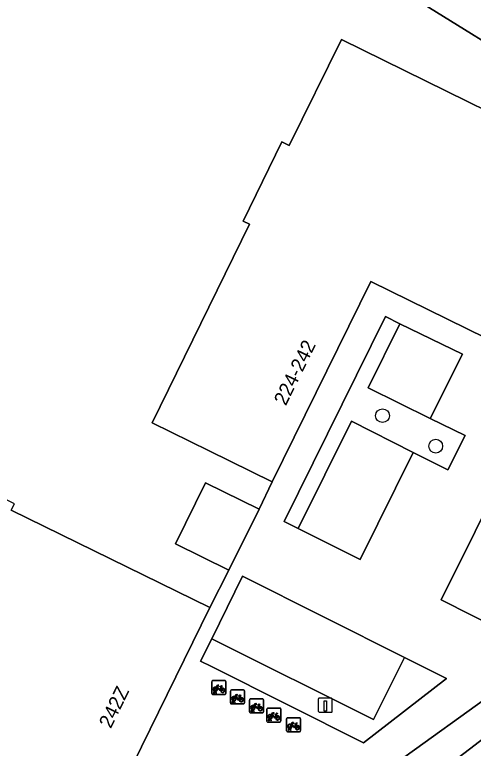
# Model space of a CAD drawing. Extents: x 160102 to 160934, y 382045 to 382923.
# Drawn here: x 160338.9 to 160371.6, y 382092.9 to 382145.1 of the extents above; entities that cross this region are included whole.
import ezdxf

# ---------------------------------------------------------------- set-up
doc = ezdxf.new("R2010")
doc.units = 0
for name, color, linetype in [('IMGEO_Boom', 7, 'Continuous'), ('IMGEO_Erf', 7, 'Continuous'), ('IMGEO_Fietsenrek', 7, 'Continuous'), ('IMGEO_Groenvoorziening', 7, 'Continuous'), ('IMGEO_Laadpaal', 7, 'Continuous'), ('IMGEO_Pand', 7, 'Continuous'), ('IMGEO_Pand_nummerreeks', 7, 'Continuous'), ('IMGEO_Parkeervlak_open', 7, 'Continuous'), ('IMGEO_Rijbaan_lokaal_gesloten', 7, 'Continuous'), ('IMGEO_Rijbaan_lokaal_open', 7, 'Continuous'), ('IMGEO_Voetpad_open', 7, 'Continuous')]:
    doc.layers.add(name, color=color, linetype=linetype)

msp = doc.modelspace()

# ---------------------------------------------------------------- linework, layer by layer
at = {"layer": 'IMGEO_Boom'}
for centre in [(160365.108, 382116.591), (160368.904, 382114.419)]:
    msp.add_circle(centre, 0.489, dxfattribs=at)
at = {"layer": 'IMGEO_Erf'}
for points in [[(160390.641, 382150.148), (160382.622, 382136.868), (160360.97, 382150.296)], [(160338.652, 382109.851), (160352.794, 382102.932), (160354.16, 382105.584), (160350.361, 382107.46), (160352.488, 382111.804), (160356.312, 382109.931), (160357.245, 382111.877), (160352.759, 382114.083), (160348.686, 382116.085), (160355.637, 382130.221), (160355.172, 382130.45), (160357.94, 382136.079), (160358.469, 382135.819), (160362.182, 382143.369), (160381.585, 382133.827), (160386.261, 382131.527), (160389.009, 382134.32), (160393.204, 382138.582), (160398.835, 382144.303)]]:
    msp.add_lwpolyline(points, dxfattribs=at)
at = {"layer": 'IMGEO_Fietsenrek'}
for p, q in [((160353.021, 382097.733), (160353.862, 382097.733)), ((160353.862, 382097.733), (160353.021, 382097.733)), ((160352.946, 382096.808), (160352.946, 382097.649)), ((160352.946, 382097.649), (160352.946, 382096.808)), ((160353.633, 382097.282), (160353.669, 382097.187)), ((160353.946, 382097.658), (160353.946, 382096.817)), ((160353.946, 382096.817), (160353.946, 382097.658)), ((160353.871, 382096.733), (160353.03, 382096.733)), ((160353.03, 382096.733), (160353.871, 382096.733)), ((160353.073, 382096.817), (160353.112, 382096.977)), ((160353.107, 382096.817), (160353.073, 382096.817)), ((160353.142, 382096.965), (160353.107, 382096.817)), ((160353.184, 382096.989), (160353.183, 382096.993)), ((160353.225, 382096.817), (160353.191, 382096.959)), ((160353.215, 382097), (160353.216, 382096.993)), ((160353.223, 382096.963), (160353.258, 382096.817)), ((160353.258, 382096.817), (160353.225, 382096.817)), ((160354.276, 382096.135), (160354.276, 382096.976)), ((160354.276, 382096.976), (160354.276, 382096.135)), ((160354.351, 382097.06), (160355.192, 382097.06)), ((160355.192, 382097.06), (160354.351, 382097.06)), ((160355.276, 382096.985), (160355.276, 382096.144)), ((160355.276, 382096.144), (160355.276, 382096.985)), ((160354.403, 382096.144), (160354.442, 382096.304)), ((160354.437, 382096.144), (160354.403, 382096.144)), ((160354.472, 382096.292), (160354.437, 382096.144)), ((160354.514, 382096.316), (160354.513, 382096.32)), ((160354.555, 382096.144), (160354.521, 382096.286)), ((160354.545, 382096.327), (160354.546, 382096.32)), ((160354.553, 382096.29), (160354.588, 382096.144)), ((160354.588, 382096.144), (160354.555, 382096.144)), ((160354.963, 382096.609), (160354.999, 382096.514)), ((160355.63, 382095.501), (160355.63, 382096.342)), ((160355.63, 382096.342), (160355.63, 382095.501)), ((160355.705, 382096.426), (160356.546, 382096.426)), ((160356.546, 382096.426), (160355.705, 382096.426)), ((160356.63, 382096.351), (160356.63, 382095.51)), ((160356.63, 382095.51), (160356.63, 382096.351)), ((160355.201, 382096.06), (160354.36, 382096.06)), ((160354.36, 382096.06), (160355.201, 382096.06)), ((160355.757, 382095.51), (160355.796, 382095.67)), ((160355.826, 382095.658), (160355.791, 382095.51)), ((160355.868, 382095.682), (160355.867, 382095.686)), ((160355.909, 382095.51), (160355.875, 382095.652)), ((160355.899, 382095.693), (160355.9, 382095.686)), ((160355.907, 382095.656), (160355.942, 382095.51)), ((160356.317, 382095.975), (160356.353, 382095.88)), ((160356.869, 382094.847), (160356.869, 382095.688)), ((160356.869, 382095.688), (160356.869, 382094.847)), ((160356.944, 382095.772), (160357.785, 382095.772)), ((160357.785, 382095.772), (160356.944, 382095.772)), ((160357.869, 382095.697), (160357.869, 382094.856)), ((160357.869, 382094.856), (160357.869, 382095.697)), ((160356.555, 382095.426), (160355.714, 382095.426)), ((160355.714, 382095.426), (160356.555, 382095.426)), ((160355.791, 382095.51), (160355.757, 382095.51)), ((160355.942, 382095.51), (160355.909, 382095.51)), ((160357.556, 382095.321), (160357.592, 382095.226)), ((160358.349, 382095.082), (160359.19, 382095.082)), ((160359.19, 382095.082), (160358.349, 382095.082)), ((160357.794, 382094.772), (160356.953, 382094.772)), ((160356.953, 382094.772), (160357.794, 382094.772)), ((160356.996, 382094.856), (160357.035, 382095.016)), ((160357.03, 382094.856), (160356.996, 382094.856)), ((160357.065, 382095.004), (160357.03, 382094.856)), ((160357.107, 382095.028), (160357.106, 382095.032)), ((160357.148, 382094.856), (160357.114, 382094.998)), ((160357.138, 382095.039), (160357.139, 382095.032)), ((160357.146, 382095.002), (160357.181, 382094.856)), ((160357.181, 382094.856), (160357.148, 382094.856)), ((160358.274, 382094.157), (160358.274, 382094.998)), ((160358.274, 382094.998), (160358.274, 382094.157)), ((160358.961, 382094.631), (160358.997, 382094.536)), ((160359.274, 382095.007), (160359.274, 382094.166)), ((160359.274, 382094.166), (160359.274, 382095.007)), ((160359.199, 382094.082), (160358.358, 382094.082)), ((160358.358, 382094.082), (160359.199, 382094.082)), ((160358.401, 382094.166), (160358.44, 382094.326)), ((160358.435, 382094.166), (160358.401, 382094.166)), ((160358.47, 382094.314), (160358.435, 382094.166)), ((160358.512, 382094.338), (160358.511, 382094.342)), ((160358.553, 382094.166), (160358.519, 382094.308)), ((160358.543, 382094.349), (160358.544, 382094.342)), ((160358.551, 382094.312), (160358.586, 382094.166)), ((160358.586, 382094.166), (160358.553, 382094.166))]:
    msp.add_line(p, q, dxfattribs=at)
for points in [[(160353.28, 382097.207), (160353.228, 382097.117), (160353.188, 382097.092), (160353.189, 382097.139), (160353.244, 382097.233)], [(160353.259, 382097.259), (160353.354, 382097.423), (160353.44, 382097.409), (160353.442, 382097.4), (160353.386, 382097.389), (160353.359, 382097.344), (160353.615, 382097.303)], [(160353.555, 382097.015), (160353.505, 382097.015), (160353.314, 382097.266), (160353.295, 382097.234)], [(160353.602, 382097.278), (160353.345, 382097.319), (160353.328, 382097.29), (160353.495, 382097.07), (160353.602, 382097.278)], [(160353.65, 382097.18), (160353.62, 382097.257), (160353.511, 382097.039), (160353.554, 382097.039)], [(160353.68, 382097.159), (160353.735, 382097.014), (160353.585, 382097.014)], [(160353.615, 382097.303), (160353.64, 382097.352), (160353.634, 382097.356), (160353.611, 382097.36), (160353.599, 382097.367), (160353.598, 382097.37), (160353.6, 382097.375), (160353.695, 382097.36), (160353.697, 382097.35), (160353.687, 382097.337), (160353.675, 382097.331), (160353.661, 382097.337), (160353.633, 382097.282)], [(160353.584, 382097.039), (160353.704, 382097.038), (160353.66, 382097.152)], [(160354.589, 382096.586), (160354.684, 382096.75), (160354.77, 382096.736), (160354.772, 382096.727), (160354.716, 382096.716), (160354.689, 382096.671), (160354.945, 382096.63)], [(160354.932, 382096.605), (160354.675, 382096.646), (160354.658, 382096.617), (160354.825, 382096.397), (160354.932, 382096.605)], [(160354.945, 382096.63), (160354.97, 382096.679), (160354.964, 382096.683), (160354.941, 382096.687), (160354.929, 382096.694), (160354.928, 382096.697), (160354.93, 382096.702), (160355.025, 382096.687), (160355.027, 382096.677), (160355.017, 382096.664), (160355.005, 382096.658), (160354.991, 382096.664), (160354.963, 382096.609)], [(160354.61, 382096.534), (160354.558, 382096.444), (160354.518, 382096.419), (160354.519, 382096.466), (160354.574, 382096.56)], [(160354.885, 382096.342), (160354.835, 382096.342), (160354.644, 382096.593), (160354.625, 382096.561)], [(160354.98, 382096.507), (160354.95, 382096.584), (160354.841, 382096.366), (160354.884, 382096.366)], [(160354.914, 382096.366), (160355.034, 382096.365), (160354.99, 382096.479)], [(160355.01, 382096.486), (160355.065, 382096.341), (160354.915, 382096.341)], [(160355.943, 382095.952), (160356.038, 382096.116), (160356.124, 382096.102), (160356.126, 382096.093), (160356.07, 382096.082), (160356.043, 382096.037), (160356.299, 382095.996)], [(160355.964, 382095.9), (160355.912, 382095.81), (160355.872, 382095.785), (160355.873, 382095.832), (160355.928, 382095.926)], [(160356.239, 382095.708), (160356.189, 382095.708), (160355.998, 382095.959), (160355.979, 382095.927)], [(160356.286, 382095.971), (160356.029, 382096.012), (160356.012, 382095.983), (160356.179, 382095.763), (160356.286, 382095.971)], [(160356.334, 382095.873), (160356.304, 382095.95), (160356.195, 382095.732), (160356.238, 382095.732)], [(160356.268, 382095.732), (160356.388, 382095.731), (160356.344, 382095.845)], [(160356.364, 382095.852), (160356.419, 382095.707), (160356.269, 382095.707)], [(160356.299, 382095.996), (160356.324, 382096.045), (160356.318, 382096.049), (160356.295, 382096.053), (160356.283, 382096.06), (160356.282, 382096.063), (160356.284, 382096.068), (160356.379, 382096.053), (160356.381, 382096.043), (160356.371, 382096.03), (160356.359, 382096.024), (160356.345, 382096.03), (160356.317, 382095.975)], [(160357.203, 382095.246), (160357.151, 382095.156), (160357.111, 382095.131), (160357.112, 382095.178), (160357.167, 382095.272)], [(160357.182, 382095.298), (160357.277, 382095.462), (160357.363, 382095.448), (160357.365, 382095.439), (160357.309, 382095.428), (160357.282, 382095.383), (160357.538, 382095.342)], [(160357.478, 382095.054), (160357.428, 382095.054), (160357.237, 382095.305), (160357.218, 382095.273)], [(160357.525, 382095.317), (160357.268, 382095.358), (160357.251, 382095.329), (160357.418, 382095.109), (160357.525, 382095.317)], [(160357.573, 382095.219), (160357.543, 382095.296), (160357.434, 382095.078), (160357.477, 382095.078)], [(160357.507, 382095.078), (160357.627, 382095.077), (160357.583, 382095.191)], [(160357.603, 382095.198), (160357.658, 382095.053), (160357.508, 382095.053)], [(160357.538, 382095.342), (160357.563, 382095.391), (160357.557, 382095.395), (160357.534, 382095.399), (160357.522, 382095.406), (160357.521, 382095.409), (160357.523, 382095.414), (160357.618, 382095.399), (160357.62, 382095.389), (160357.61, 382095.376), (160357.598, 382095.37), (160357.584, 382095.376), (160357.556, 382095.321)], [(160358.608, 382094.556), (160358.556, 382094.466), (160358.516, 382094.441), (160358.517, 382094.488), (160358.572, 382094.582)], [(160358.587, 382094.608), (160358.682, 382094.772), (160358.768, 382094.758), (160358.77, 382094.749), (160358.714, 382094.738), (160358.687, 382094.693), (160358.943, 382094.652)], [(160358.883, 382094.364), (160358.833, 382094.364), (160358.642, 382094.615), (160358.623, 382094.583)], [(160358.93, 382094.627), (160358.673, 382094.668), (160358.656, 382094.639), (160358.823, 382094.419), (160358.93, 382094.627)], [(160358.978, 382094.529), (160358.948, 382094.606), (160358.839, 382094.388), (160358.882, 382094.388)], [(160358.943, 382094.652), (160358.968, 382094.701), (160358.962, 382094.705), (160358.939, 382094.709), (160358.927, 382094.716), (160358.926, 382094.719), (160358.928, 382094.724), (160359.023, 382094.709), (160359.025, 382094.699), (160359.015, 382094.686), (160359.003, 382094.68), (160358.989, 382094.686), (160358.961, 382094.631)], [(160358.912, 382094.388), (160359.032, 382094.387), (160358.988, 382094.501)], [(160359.008, 382094.508), (160359.063, 382094.363), (160358.913, 382094.363)]]:
    msp.add_lwpolyline(points, dxfattribs=at)
for centre, radius, start, end in [((160353.024, 382097.655), 0.0779, 92.4484, 184.2845), ((160353.024, 382097.655), 0.0779, 92.4484, 184.2845), ((160353.868, 382097.655), 0.0779, 2.4484, 94.2845), ((160353.868, 382097.655), 0.0779, 2.4484, 94.2845), ((160353.186, 382097.118), 0.159, 62.6766, 242.1369), ((160353.186, 382097.118), 0.129, 63.3192, 238.903), ((160353.186, 382097.118), 0.129, 283.6043, 43.4302), ((160353.186, 382097.118), 0.159, 283.5766, 46.6042), ((160353.713, 382097.034), 0.159, 113.3408, 178.3217), ((160353.713, 382097.034), 0.159, 187.0065, 105.7708), ((160353.713, 382097.034), 0.129, 188.6715, 104.5883), ((160353.024, 382096.811), 0.0779, 182.4484, 274.2845), ((160353.024, 382096.811), 0.0779, 182.4484, 274.2845), ((160353.166, 382096.989), 0.0499, 12.8025, 158.6934), ((160353.186, 382097.118), 0.159, 253.9967, 271.7867), ((160353.166, 382096.989), 0.0174, 12.8025, 163.4502), ((160353.186, 382097.118), 0.129, 253.415, 269.0204), ((160353.713, 382097.034), 0.129, 113.923, 177.9556), ((160353.868, 382096.811), 0.0779, 272.4484, 4.2845), ((160353.868, 382096.811), 0.0779, 272.4484, 4.2845), ((160354.354, 382096.982), 0.0779, 92.4484, 184.2845), ((160354.354, 382096.982), 0.0779, 92.4484, 184.2845), ((160355.198, 382096.982), 0.0779, 2.4484, 94.2845), ((160355.198, 382096.982), 0.0779, 2.4484, 94.2845), ((160354.354, 382096.138), 0.0779, 182.4484, 274.2845), ((160354.354, 382096.138), 0.0779, 182.4484, 274.2845), ((160354.516, 382096.445), 0.159, 62.6766, 242.1369), ((160354.516, 382096.445), 0.129, 63.3192, 238.903), ((160354.496, 382096.316), 0.0499, 12.8025, 158.6934), ((160354.516, 382096.445), 0.159, 253.9967, 271.7867), ((160354.496, 382096.316), 0.0174, 12.8025, 163.4502), ((160354.516, 382096.445), 0.129, 253.415, 269.0204), ((160354.516, 382096.445), 0.129, 283.6043, 43.4302), ((160354.516, 382096.445), 0.159, 283.5766, 46.6042), ((160355.043, 382096.361), 0.159, 113.3408, 178.3217), ((160355.043, 382096.361), 0.159, 187.0065, 105.7708), ((160355.043, 382096.361), 0.129, 113.923, 177.9556), ((160355.043, 382096.361), 0.129, 188.6715, 104.5883), ((160355.198, 382096.138), 0.0779, 272.4484, 4.2845), ((160355.198, 382096.138), 0.0779, 272.4484, 4.2845), ((160355.708, 382096.348), 0.0779, 92.4484, 184.2845), ((160355.708, 382096.348), 0.0779, 92.4484, 184.2845), ((160356.552, 382096.348), 0.0779, 2.4484, 94.2845), ((160356.552, 382096.348), 0.0779, 2.4484, 94.2845), ((160355.87, 382095.811), 0.159, 62.6766, 242.1369), ((160355.87, 382095.811), 0.129, 63.3192, 238.903), ((160355.85, 382095.682), 0.0499, 12.8025, 158.6934), ((160355.87, 382095.811), 0.159, 253.9967, 271.7867), ((160355.85, 382095.682), 0.0174, 12.8025, 163.4502), ((160355.87, 382095.811), 0.129, 253.415, 269.0204), ((160355.87, 382095.811), 0.129, 283.6043, 43.4302), ((160355.87, 382095.811), 0.159, 283.5766, 46.6042), ((160356.397, 382095.727), 0.159, 113.3408, 178.3217), ((160356.397, 382095.727), 0.159, 187.0065, 105.7708), ((160356.397, 382095.727), 0.129, 113.923, 177.9556), ((160356.397, 382095.727), 0.129, 188.6715, 104.5883), ((160356.947, 382095.694), 0.0779, 92.4484, 184.2845), ((160356.947, 382095.694), 0.0779, 92.4484, 184.2845), ((160357.791, 382095.694), 0.0779, 2.4484, 94.2845), ((160357.791, 382095.694), 0.0779, 2.4484, 94.2845), ((160355.708, 382095.504), 0.0779, 182.4484, 274.2845), ((160355.708, 382095.504), 0.0779, 182.4484, 274.2845), ((160356.552, 382095.504), 0.0779, 272.4484, 4.2845), ((160356.552, 382095.504), 0.0779, 272.4484, 4.2845), ((160357.109, 382095.157), 0.159, 62.6766, 242.1369), ((160357.109, 382095.157), 0.129, 63.3192, 238.903), ((160357.089, 382095.028), 0.0499, 12.8025, 158.6934), ((160357.109, 382095.157), 0.129, 283.6043, 43.4302), ((160357.109, 382095.157), 0.159, 283.5766, 46.6042), ((160357.636, 382095.073), 0.159, 113.3408, 178.3217), ((160357.636, 382095.073), 0.159, 187.0065, 105.7708), ((160357.636, 382095.073), 0.129, 113.923, 177.9556), ((160357.636, 382095.073), 0.129, 188.6715, 104.5883), ((160358.352, 382095.004), 0.0779, 92.4484, 184.2845), ((160358.352, 382095.004), 0.0779, 92.4484, 184.2845), ((160359.196, 382095.004), 0.0779, 2.4484, 94.2845), ((160359.196, 382095.004), 0.0779, 2.4484, 94.2845), ((160356.947, 382094.85), 0.0779, 182.4484, 274.2845), ((160356.947, 382094.85), 0.0779, 182.4484, 274.2845), ((160357.109, 382095.157), 0.159, 253.9967, 271.7867), ((160357.089, 382095.028), 0.0174, 12.8025, 163.4502), ((160357.109, 382095.157), 0.129, 253.415, 269.0204), ((160357.791, 382094.85), 0.0779, 272.4484, 4.2845), ((160357.791, 382094.85), 0.0779, 272.4484, 4.2845), ((160358.514, 382094.467), 0.159, 62.6766, 242.1369), ((160358.514, 382094.467), 0.129, 63.3192, 238.903), ((160358.514, 382094.467), 0.129, 283.6043, 43.4302), ((160358.514, 382094.467), 0.159, 283.5766, 46.6042), ((160358.352, 382094.16), 0.0779, 182.4484, 274.2845), ((160358.352, 382094.16), 0.0779, 182.4484, 274.2845), ((160358.494, 382094.338), 0.0499, 12.8025, 158.6934), ((160358.514, 382094.467), 0.159, 253.9967, 271.7867), ((160358.494, 382094.338), 0.0174, 12.8025, 163.4502), ((160358.514, 382094.467), 0.129, 253.415, 269.0204), ((160359.041, 382094.383), 0.159, 113.3408, 178.3217), ((160359.041, 382094.383), 0.159, 187.0065, 105.7708), ((160359.041, 382094.383), 0.129, 113.923, 177.9556), ((160359.041, 382094.383), 0.129, 188.6715, 104.5883), ((160359.196, 382094.16), 0.0779, 272.4484, 4.2845), ((160359.196, 382094.16), 0.0779, 272.4484, 4.2845)]:
    msp.add_arc(centre, radius, start, end, dxfattribs=at)
at = {"layer": 'IMGEO_Groenvoorziening'}
for points in [[(160368.511, 382116.4), (160364.083, 382118.578), (160366.354, 382123.141), (160365.328, 382123.642), (160358.09, 382109.058), (160359.101, 382108.554), (160362.903, 382116.207), (160367.3, 382113.974), (160369.755, 382112.727), (160370.987, 382115.182)], [(160366.685, 382099.369), (160364.467, 382094.965), (160352.952, 382100.702), (160352.147, 382099.111), (160352.921, 382098.723), (160363.759, 382093.29), (160369.668, 382097.867)]]:
    msp.add_lwpolyline(points, close=True, dxfattribs=at)
at = {"layer": 'IMGEO_Laadpaal'}
for p, q in [((160360.533, 382096.392), (160360.533, 382095.551)), ((160360.533, 382096.392), (160360.533, 382095.551)), ((160361.449, 382096.476), (160360.608, 382096.476)), ((160361.449, 382096.476), (160360.608, 382096.476)), ((160361.533, 382095.56), (160361.533, 382096.401)), ((160361.533, 382095.56), (160361.533, 382096.401)), ((160360.617, 382095.476), (160361.458, 382095.476)), ((160360.617, 382095.476), (160361.458, 382095.476))]:
    msp.add_line(p, q, dxfattribs=at)
msp.add_lwpolyline([(160360.948, 382096.289), (160361.108, 382096.289), (160361.108, 382095.556), (160360.948, 382095.556), (160360.948, 382096.289)], dxfattribs=at)
for centre, start, end in [((160360.611, 382096.398), 92.4484, 184.2845), ((160360.611, 382096.398), 92.4484, 184.2845), ((160361.455, 382096.398), 2.4484, 94.2845), ((160361.455, 382096.398), 2.4484, 94.2845), ((160360.611, 382095.554), 182.4484, 274.2845), ((160360.611, 382095.554), 182.4484, 274.2845), ((160361.455, 382095.554), 272.4484, 4.2845), ((160361.455, 382095.554), 272.4484, 4.2845)]:
    msp.add_arc(centre, 0.0779, start, end, dxfattribs=at)
at = {"layer": 'IMGEO_Pand'}
for points in [[(160375.944, 382161.47), (160373.951, 382162.715), (160371.097, 382164.499), (160370.486, 382164.881), (160368.08, 382166.384), (160361.059, 382170.772), (160351.722, 382156.031), (160360.97, 382150.296), (160382.622, 382136.868), (160390.641, 382150.148), (160392.289, 382149.06), (160393.273, 382150.638), (160396.38, 382155.619), (160393.822, 382157.424), (160390.828, 382152.168), (160388.341, 382153.722), (160387.662, 382154.146), (160385.934, 382155.226), (160385.243, 382155.658), (160381.371, 382158.078)], [(160389.009, 382134.32), (160386.261, 382131.527), (160381.585, 382133.827), (160362.182, 382143.369), (160358.469, 382135.819), (160357.94, 382136.079), (160355.172, 382130.45), (160355.637, 382130.221), (160348.686, 382116.085), (160352.759, 382114.083), (160357.245, 382111.877), (160364.265, 382126.152), (160375.199, 382120.775), (160385.904, 382115.51), (160396.915, 382126.54)], [(160328.51, 382094.825), (160344.903, 382086.804), (160352.794, 382102.932), (160338.652, 382109.851), (160338.882, 382110.321), (160336.631, 382111.423)]]:
    msp.add_lwpolyline(points, close=True, dxfattribs=at)
at = {"layer": 'IMGEO_Parkeervlak_open'}
for points in [[(160366.354, 382123.141), (160364.083, 382118.578), (160368.511, 382116.4), (160370.799, 382120.974)], [(160377.737, 382109.299), (160381.045, 382115.925), (160376.568, 382118.128), (160369.295, 382103.465), (160373.701, 382101.235)], [(160367.3, 382113.974), (160362.903, 382116.207), (160359.101, 382108.554), (160363.515, 382106.345)], [(160355.137, 382105.156), (160352.952, 382100.702), (160364.467, 382094.965), (160366.685, 382099.369)]]:
    msp.add_lwpolyline(points, close=True, dxfattribs=at)
at = {"layer": 'IMGEO_Rijbaan_lokaal_gesloten'}
for points in [[(160450.854, 382168.735), (160475.495, 382195.521), (160478.755, 382199.065), (160464.564, 382184.907), (160462.855, 382183.211), (160458.173, 382178.567), (160443.127, 382163.591), (160441.429, 382161.899), (160435.263, 382155.752), (160431.547, 382152.051), (160425.387, 382145.918), (160412.659, 382133.242), (160411.386, 382131.974), (160402.865, 382123.493), (160401.568, 382122.206), (160392.704, 382113.406), (160388.404, 382109.546), (160382.002, 382103.966), (160373.822, 382097.426), (160365.435, 382091.385), (160363.786, 382090.244), (160365.528, 382088.435), (160372.418, 382093.703), (160381.834, 382101.318)], [(160381.834, 382101.318), (160372.418, 382093.703), (160365.528, 382088.435)]]:
    msp.add_lwpolyline(points, dxfattribs=at)
at = {"layer": 'IMGEO_Rijbaan_lokaal_open'}
msp.add_lwpolyline([(160356.312, 382109.931), (160352.488, 382111.804), (160350.361, 382107.46), (160354.16, 382105.584)], close=True, dxfattribs=at)
at = {"layer": 'IMGEO_Voetpad_open'}
for points in [[(160430.554, 382158.76), (160429.817, 382156.626), (160414.457, 382140.689), (160413.69, 382141.431), (160407.983, 382135.5), (160402.418, 382129.716), (160398.172, 382125.303), (160396.915, 382126.54), (160385.904, 382115.51), (160375.199, 382120.775), (160364.265, 382126.152), (160357.245, 382111.877), (160356.312, 382109.931), (160354.16, 382105.584), (160352.794, 382102.932), (160344.903, 382086.804), (160342.736, 382079.526)], [(160349.662, 382081.225), (160361.551, 382088.699), (160363.786, 382090.244), (160365.435, 382091.385), (160373.822, 382097.426), (160382.002, 382103.966), (160388.404, 382109.546), (160386.948, 382111.211), (160391.605, 382115.497)]]:
    msp.add_lwpolyline(points, dxfattribs=at)
for points in [[(160363.515, 382106.345), (160359.101, 382108.554), (160358.09, 382109.058), (160365.328, 382123.642), (160366.354, 382123.141), (160370.799, 382120.974), (160368.511, 382116.4), (160370.987, 382115.182), (160369.755, 382112.727), (160367.3, 382113.974)], [(160376.568, 382118.128), (160381.045, 382115.925), (160383.181, 382114.864), (160380.3, 382111.862), (160380.801, 382111.375), (160378.45, 382108.965), (160377.737, 382109.299), (160373.701, 382101.235), (160369.295, 382103.465)], [(160366.685, 382099.369), (160369.668, 382097.867), (160363.759, 382093.29), (160352.921, 382098.723), (160352.147, 382099.111), (160352.952, 382100.702), (160355.137, 382105.156)]]:
    msp.add_lwpolyline(points, close=True, dxfattribs=at)

# ---------------------------------------------------------------- texts
at = {"layer": 'IMGEO_Pand_nummerreeks'}
for s, rotation, p in [('224-242', 63.816, (160358.215, 382117.248)), ('242Z', 63.9287, (160345.747, 382094.263))]:
    msp.add_text(s, height=1, rotation=rotation, dxfattribs=at).set_placement(p)

doc.saveas('drawing.dxf')
